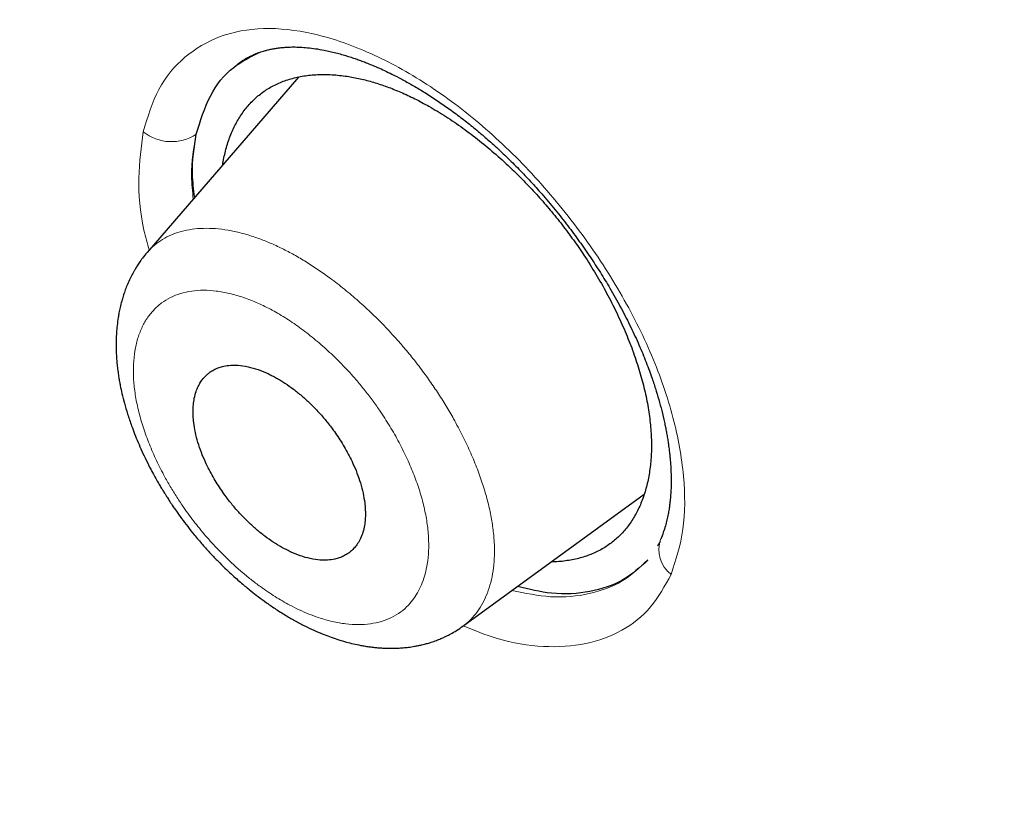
# Model space of a CAD drawing. Header units: millimetres. Extents: x 8 to 473, y 11 to 654.
# Tile 63 of 656: x 416 to 424, y 192 to 198. Entities that reach past the tile are written whole.
import ezdxf

# ---------------------------------------------------------------- set-up
doc = ezdxf.new("R2010")
doc.units = ezdxf.units.MM

msp = doc.modelspace()

# ---------------------------------------------------------------- linework, layer by layer
at = {"color": 7, "linetype": 'Continuous', "lineweight": 30}
for p, q in [((418.2004, 197.5737), (417, 196.1852)), ((419.5001, 193.2286), (420.935, 194.2742))]:
    msp.add_line(p, q, dxfattribs=at)
at = {"color": 8, "linetype": 'Continuous', "lineweight": 0}
msp.add_line((421.0395, 193.8637), (421.0633, 193.9009), dxfattribs=at)
for centre, radius, start, end in [((417.1933, 197.4189), 0.3563, 231.25054, 303.54898), ((421.3, 193.8355), 0.2484, 160.54612, 232.32569)]:
    msp.add_arc(centre, radius, start, end, dxfattribs=at)
at = {"color": 7, "linetype": 'Continuous', "lineweight": 30}
for points, knots in [([(461.4343, 127.8744), (461.5028, 128.5627), (461.6393, 129.9326), (461.5397, 132.2118), (461.2898, 134.581), (460.9014, 137.0323), (460.3617, 139.7996), (459.6453, 142.8964), (458.7444, 146.3221), (457.6424, 150.206), (456.3447, 154.5431), (454.9302, 159.3122), (453.4496, 164.132), (451.8166, 169.0606), (450.26, 173.2838), (448.8522, 176.7547), (447.6792, 179.4251), (446.3576, 182.1693), (444.8471, 184.9928), (443.2049, 187.7272), (441.4397, 190.3395), (439.5907, 192.787), (437.5671, 195.1633), (435.4395, 197.4214), (433.265, 199.5544), (430.7073, 201.9013), (427.7673, 204.412), (424.4579, 207.0336), (421.1659, 209.4809), (417.8983, 211.771), (414.664, 213.894), (411.4751, 215.8488), (408.338, 217.6554), (405.2417, 219.3719), (402.1573, 221.0766), (399.0852, 222.7098), (396.0436, 224.2145), (393.0598, 225.5415), (390.1579, 226.6715), (387.3493, 227.6059), (384.6502, 228.3104), (382.3814, 228.6889), (380.5285, 228.788), (379.054, 228.6783), (377.7344, 228.3298), (376.6343, 227.685), (375.8051, 226.7211), (375.2059, 225.4174), (374.8688, 224.0286), (374.8192, 222.9724), (374.8004, 222.5711)], [0, 0, 0, 0, 0.0200047, 0.0398126, 0.0594823, 0.0790442, 0.098539, 0.1240032, 0.1493793, 0.1746635, 0.2089867, 0.2432628, 0.2776948, 0.3122934, 0.3470638, 0.3645565, 0.3821766, 0.3999474, 0.417905, 0.4360854, 0.4514078, 0.4669063, 0.4824142, 0.4977299, 0.5128612, 0.5278497, 0.5501285, 0.5722459, 0.5942634, 0.6162413, 0.6382062, 0.660093, 0.6818368, 0.7033851, 0.7249325, 0.7466767, 0.7685648, 0.7905255, 0.8125089, 0.8345238, 0.8566401, 0.8789195, 0.893908, 0.9090407, 0.9243532, 0.9398664, 0.9553564, 0.9706894, 0.9888644, 1, 1, 1, 1]), ([(459.2222, 127.7834), (459.279, 128.3336), (459.3924, 129.4332), (459.3537, 131.2404), (459.2029, 133.1259), (458.9459, 135.0845), (458.6061, 137.0963), (458.1198, 139.5444), (457.444, 142.4532), (456.5504, 145.8362), (455.5256, 149.4267), (454.3873, 153.2102), (453.1931, 157.1632), (451.9702, 161.1366), (450.6689, 165.1609), (449.2429, 169.2583), (447.9127, 172.7478), (446.7404, 175.5931), (445.7907, 177.7591), (444.7549, 179.9606), (443.6155, 182.1989), (442.3526, 184.4722), (441.0655, 186.5811), (439.779, 188.5047), (438.5312, 190.231), (437.1895, 191.9343), (435.6066, 193.7805), (433.7754, 195.7367), (431.7133, 197.7753), (429.4721, 199.8488), (427.0635, 201.9417), (424.497, 204.0378), (421.9262, 206.0238), (419.3606, 207.9095), (416.5941, 209.8481), (413.6375, 211.7986), (410.5048, 213.7281), (407.4068, 215.5186), (404.335, 217.224), (401.2742, 218.913), (398.2378, 220.5209), (395.2467, 221.9921), (392.5157, 223.1967), (390.0459, 224.1619), (387.8266, 224.9278), (385.6774, 225.5555), (383.6119, 226.0252), (381.7621, 226.2952), (380.1355, 226.3661), (378.7339, 226.2476), (377.5948, 225.9367), (376.7116, 225.4582), (376.0551, 224.8609), (375.5363, 224.1143), (375.1031, 223.1429), (374.7939, 221.9195), (374.6336, 220.4353), (374.6208, 218.8354), (374.7274, 217.1489), (374.9311, 215.3964), (375.3048, 212.9936), (375.9234, 209.8987), (376.8482, 206.079), (377.9052, 202.1902), (379.0464, 198.262), (380.2194, 194.3206), (381.3492, 190.5854), (382.4801, 187.0244), (383.6278, 183.6312), (384.8807, 180.1829), (386.1041, 177.1008), (386.9838, 174.9915), (387.4082, 174.0516), (387.4899, 173.8705)], [0, 0, 0, 0, 0.012215, 0.024412, 0.036596, 0.048766, 0.060927, 0.073082, 0.092172, 0.111249, 0.13031, 0.151946, 0.173571, 0.195212, 0.216878, 0.238563, 0.260269, 0.271132, 0.282006, 0.292893, 0.303792, 0.314705, 0.32563, 0.333834, 0.342045, 0.350258, 0.35847, 0.369407, 0.38033, 0.391239, 0.404312, 0.417369, 0.430424, 0.443476, 0.456526, 0.472832, 0.489119, 0.505383, 0.521624, 0.537868, 0.55414, 0.570431, 0.586733, 0.59978, 0.61283, 0.625882, 0.638943, 0.652018, 0.662926, 0.673848, 0.684783, 0.692993, 0.701206, 0.709417, 0.717621, 0.728547, 0.739459, 0.750357, 0.761244, 0.772118, 0.782981, 0.804686, 0.826372, 0.848038, 0.869678, 0.891304, 0.912939, 0.931134, 0.949343, 0.967563, 0.985796, 0.997263, 1, 1, 1, 1]), ([(404.4234, 216.6686), (404.5035, 216.6242), (404.6608, 216.5372), (404.8922, 216.4089), (405.1146, 216.2855), (405.3281, 216.1669), (405.5326, 216.0532), (405.7246, 215.9463), (405.9044, 215.846), (406.0725, 215.7522), (406.2325, 215.6627), (406.3845, 215.5776), (406.5336, 215.4941), (406.679, 215.4124), (406.8203, 215.333), (406.9515, 215.2592), (407.0729, 215.1908), (407.1872, 215.1262), (407.298, 215.0636), (407.4085, 215.0011), (407.6161, 214.8835), (407.9228, 214.7092), (408.3311, 214.476), (408.7447, 214.2382), (409.271, 213.9338), (409.9082, 213.5616), (410.6566, 213.1187), (411.4066, 212.6673), (412.1636, 212.204), (412.9276, 211.7285), (413.6986, 211.2405), (414.4714, 210.7429), (415.2461, 210.2357), (416.0226, 209.7188), (416.8008, 209.1922), (417.5627, 208.6683), (418.3081, 208.1481), (419.0367, 207.6322), (419.6377, 207.2005), (420.1106, 206.8571), (420.455, 206.6054), (420.7996, 206.3519), (421.1464, 206.0949), (421.464, 205.8581), (421.7536, 205.6407), (422.015, 205.4437), (422.281, 205.242), (422.5518, 205.0357), (422.8247, 204.8267), (423.0961, 204.6177), (423.3293, 204.4372), (423.5246, 204.2854), (423.6832, 204.1616), (423.8395, 204.0393), (423.993, 203.9188), (424.1285, 203.8121), (424.2442, 203.7207), (424.3387, 203.6459), (424.4117, 203.588), (424.4653, 203.5454), (424.5016, 203.5166), (424.5351, 203.49), (424.5632, 203.4676), (424.5842, 203.4509), (424.6001, 203.4382), (424.616, 203.4256), (424.6362, 203.4094), (424.6624, 203.3886), (424.6987, 203.3596), (424.7467, 203.3213), (424.8076, 203.2726), (424.8756, 203.2181), (424.9499, 203.1585), (425.0285, 203.0954), (425.1109, 203.0291), (425.1942, 202.9619), (425.277, 202.895), (425.4291, 202.7719), (425.6488, 202.5934), (425.9342, 202.3599), (426.2205, 202.1242), (426.508, 201.8858), (426.7995, 201.6425), (427.0916, 201.397), (427.3867, 201.1472), (427.6407, 200.9306), (427.8528, 200.7486), (428.0223, 200.6026), (428.1927, 200.4551), (428.3627, 200.3074), (428.5279, 200.1631), (428.6851, 200.0253), (428.8325, 199.8956), (428.971, 199.7732), (429.0928, 199.6651), (429.1991, 199.5706), (429.2909, 199.4887), (429.3771, 199.4116), (429.4598, 199.3375), (429.5521, 199.2546), (429.6588, 199.1585), (429.783, 199.0463), (429.9168, 198.9251), (430.0602, 198.7946), (430.2132, 198.6548), (430.3755, 198.5059), (430.5448, 198.3498), (430.7171, 198.1901), (430.8886, 198.0304), (431.1035, 197.8292), (431.3599, 197.5874), (431.6558, 197.3057), (431.9503, 197.0227), (432.2447, 196.7369), (432.5414, 196.446), (432.836, 196.154), (433.1294, 195.8602), (433.4483, 195.5372), (433.7921, 195.1845), (434.1603, 194.8011), (434.526, 194.4145), (434.8892, 194.0245), (435.2496, 193.631), (435.6071, 193.2343), (435.9605, 192.8349), (436.309, 192.4334), (436.6524, 192.0301), (436.9911, 191.6248), (437.3249, 191.2175), (437.652, 190.8108), (437.9731, 190.4041), (438.2897, 189.9952), (438.6053, 189.5799), (438.8615, 189.2361), (439.0597, 188.9664), (439.2006, 188.7728), (439.34, 188.5798), (439.4753, 188.3905), (439.6039, 188.2092), (439.7249, 188.0371), (439.8387, 187.8741), (439.946, 187.7193), (440.0367, 187.5876), (440.112, 187.4776), (440.1732, 187.3878), (440.2329, 187.3001), (440.2942, 187.2096), (440.3603, 187.1115), (440.4317, 187.0048), (440.5084, 186.8897), (440.5898, 186.7666), (440.6772, 186.6336), (440.7705, 186.4906), (440.8596, 186.3532), (440.9436, 186.2229), (441.0215, 186.1014), (441.0995, 185.979), (441.1746, 185.8607), (441.2433, 185.752), (441.3049, 185.654), (441.3597, 185.5667), (441.408, 185.4892), (441.4464, 185.4276), (441.4758, 185.3802), (441.4971, 185.346), (441.5143, 185.3182), (441.527, 185.2977), (441.5372, 185.2812), (441.5504, 185.2597), (441.5705, 185.2271), (441.5994, 185.1803), (441.635, 185.1223), (441.6772, 185.0535), (441.724, 184.9768), (441.7736, 184.8954), (441.8239, 184.8124), (441.8746, 184.7287), (441.9255, 184.6442), (442.0071, 184.5081), (442.1199, 184.3188), (442.2718, 184.0613), (442.4331, 183.7846), (442.6015, 183.492), (442.767, 183.2011), (442.9273, 182.9158), (443.0824, 182.6366), (443.2323, 182.3634), (443.4142, 182.0284), (443.6267, 181.6311), (443.8687, 181.1703), (444.1053, 180.7116), (444.3372, 180.2542), (444.5646, 179.7981), (444.7876, 179.3432), (445.0285, 178.8434), (445.2859, 178.2993), (445.5581, 177.7115), (445.7768, 177.2292), (445.9463, 176.8499), (446.0699, 176.5706), (446.1946, 176.2862), (446.3207, 175.9958), (446.4249, 175.7535), (446.5071, 175.5608), (446.5673, 175.4192), (446.6278, 175.2763), (446.6879, 175.1335), (446.7467, 174.9932), (446.8062, 174.8507), (446.8654, 174.7081), (446.9242, 174.5661), (446.979, 174.4329), (447.0299, 174.3087), (447.0771, 174.1933), (447.121, 174.0855), (447.1638, 173.9801), (447.2087, 173.8691), (447.2577, 173.7476), (447.311, 173.615), (447.3677, 173.4735), (447.4276, 173.3233), (447.4906, 173.1645), (447.5565, 172.9978), (447.6238, 172.8269), (447.7119, 172.602), (447.8188, 172.3277), (447.9505, 171.9869), (448.0849, 171.6364), (448.2221, 171.2753), (448.4302, 170.723), (448.7067, 169.9775), (449.0348, 169.0734), (449.3431, 168.2067), (449.6328, 167.3767), (449.9164, 166.5501), (450.2337, 165.609), (450.5823, 164.5548), (450.9597, 163.389), (451.3284, 162.2281), (451.6897, 161.0716), (452.0772, 159.8128), (452.4904, 158.4522), (452.93, 156.9897), (453.3664, 155.5298), (453.8029, 154.071), (454.239, 152.6141), (454.6713, 151.1606), (455.0731, 149.7929), (455.4434, 148.5112), (455.782, 147.3158), (456.0737, 146.2613), (456.3209, 145.3461), (456.4796, 144.7459), (456.5898, 144.3227), (456.6544, 144.0727), (456.7201, 143.8162), (456.787, 143.5527), (456.8483, 143.3091), (456.9038, 143.0866), (456.953, 142.8879), (457.0011, 142.6919), (457.047, 142.5033), (457.0866, 142.3397), (457.1203, 142.1995), (457.1486, 142.0811), (457.172, 141.9827), (457.1908, 141.9033), (457.2049, 141.8438), (457.2174, 141.7908), (457.2274, 141.7482), (457.2351, 141.7154), (457.2409, 141.6908), (457.2463, 141.6677), (457.2523, 141.642), (457.2597, 141.6101), (457.2693, 141.5689), (457.2813, 141.5175), (457.2958, 141.4553), (457.3117, 141.3863), (457.3434, 141.2487), (457.3906, 141.0424), (457.4476, 140.7893), (457.5004, 140.5523), (457.5484, 140.3335), (457.5961, 140.1137), (457.6428, 139.896), (457.6879, 139.6825), (457.7396, 139.4345), (457.797, 139.1542), (457.8595, 138.8424), (457.9179, 138.5443), (457.973, 138.257), (458.0251, 137.9786), (458.0758, 137.7011), (458.1256, 137.4224), (458.1748, 137.14), (458.2216, 136.8633), (458.2662, 136.5921), (458.3086, 136.327), (458.3441, 136.0972), (458.3726, 135.9074), (458.394, 135.7627), (458.4134, 135.6279), (458.4304, 135.5086), (458.445, 135.4037), (458.4575, 135.3123), (458.4691, 135.2269), (458.4803, 135.1429), (458.4918, 135.0554), (458.5038, 134.9625), (458.5163, 134.8644), (458.5292, 134.7613), (458.5426, 134.6516), (458.5565, 134.5352), (458.5734, 134.3908), (458.5926, 134.2201), (458.6134, 134.0259), (458.6333, 133.8321), (458.6519, 133.6395), (458.6695, 133.4482), (458.6828, 133.2926), (458.6927, 133.1723), (458.6994, 133.0867), (458.7059, 133.0017), (458.712, 132.9193), (458.7175, 132.8421), (458.7223, 132.7732), (458.7263, 132.7129), (458.7297, 132.6607), (458.7326, 132.6153), (458.735, 132.5766), (458.7369, 132.5445), (458.7386, 132.516), (458.7403, 132.4872), (458.7423, 132.4541), (458.7445, 132.4155), (458.7469, 132.3717), (458.7495, 132.3227), (458.7524, 132.2684), (458.7553, 132.2087), (458.7585, 132.1433), (458.7617, 132.0719), (458.765, 131.9946), (458.7683, 131.9119), (458.7714, 131.8242), (458.7747, 131.7255), (458.7777, 131.6197), (458.7803, 131.5103), (458.7823, 131.4051), (458.7838, 131.3044), (458.7848, 131.2084), (458.7853, 131.1197), (458.7855, 131.0381), (458.7853, 130.9677), (458.785, 130.9056), (458.7846, 130.8478), (458.7839, 130.7866), (458.783, 130.7209), (458.7817, 130.6426), (458.7797, 130.5507), (458.7768, 130.4443), (458.7735, 130.347), (458.7701, 130.2604), (458.7669, 130.1859), (458.7633, 130.1101), (458.7595, 130.0357), (458.7555, 129.9659), (458.7516, 129.9022), (458.7479, 129.8444), (458.7443, 129.7921), (458.7409, 129.7448), (458.7378, 129.7025), (458.7349, 129.6655), (458.7324, 129.6341), (458.7302, 129.6071), (458.7284, 129.585), (458.7268, 129.5659), (458.7254, 129.5492), (458.7238, 129.5308), (458.7218, 129.5088), (458.7193, 129.4808), (458.7162, 129.4467), (458.7123, 129.4062), (458.7077, 129.3595), (458.7024, 129.3066), (458.6961, 129.2476), (458.6889, 129.1826), (458.6807, 129.1115), (458.6713, 129.0344), (458.6607, 128.9515), (458.6487, 128.8628), (458.6352, 128.7684), (458.6201, 128.6684), (458.6032, 128.5629), (458.5842, 128.452), (458.5633, 128.3358), (458.5479, 128.2571), (458.54, 128.2167)], [0, 0, 0, 0, 0.00246, 0.004828, 0.007103, 0.009285, 0.011374, 0.013371, 0.015169, 0.016884, 0.018517, 0.020068, 0.021536, 0.023078, 0.024518, 0.025855, 0.027089, 0.028228, 0.029348, 0.030473, 0.031603, 0.035684, 0.039833, 0.044047, 0.048279, 0.055837, 0.063394, 0.07095, 0.078506, 0.086216, 0.093926, 0.101636, 0.109346, 0.117055, 0.124765, 0.132474, 0.139655, 0.146834, 0.154015, 0.1574, 0.160784, 0.164169, 0.167556, 0.171003, 0.17352, 0.176084, 0.178695, 0.181351, 0.184052, 0.186724, 0.189334, 0.190913, 0.192469, 0.194001, 0.195511, 0.196986, 0.19799, 0.198916, 0.199765, 0.200139, 0.200495, 0.200834, 0.201123, 0.201323, 0.20145, 0.201592, 0.201791, 0.202047, 0.202362, 0.202861, 0.203459, 0.204156, 0.204862, 0.205648, 0.20647, 0.207288, 0.208101, 0.208911, 0.211769, 0.214574, 0.217326, 0.220214, 0.22306, 0.225936, 0.228847, 0.231792, 0.233456, 0.235132, 0.236818, 0.238514, 0.240179, 0.241728, 0.243189, 0.244564, 0.245853, 0.246822, 0.247736, 0.248594, 0.249397, 0.250207, 0.251351, 0.25259, 0.253923, 0.255357, 0.256887, 0.258512, 0.260231, 0.261975, 0.263697, 0.265398, 0.26846, 0.27145, 0.274368, 0.277415, 0.280434, 0.283452, 0.286469, 0.289487, 0.293335, 0.297186, 0.301038, 0.304893, 0.308752, 0.312618, 0.316483, 0.320333, 0.324177, 0.328016, 0.331853, 0.335689, 0.339456, 0.343247, 0.347096, 0.351007, 0.352779, 0.354564, 0.356361, 0.358114, 0.35979, 0.361359, 0.362853, 0.364272, 0.365615, 0.366468, 0.367288, 0.368074, 0.36887, 0.369766, 0.370766, 0.371804, 0.372934, 0.374158, 0.375474, 0.376881, 0.377957, 0.37908, 0.380245, 0.381351, 0.382361, 0.38326, 0.384067, 0.384782, 0.385405, 0.38577, 0.386093, 0.386351, 0.386536, 0.386659, 0.386807, 0.387128, 0.387559, 0.388099, 0.38873, 0.389459, 0.390216, 0.390981, 0.391753, 0.392531, 0.393318, 0.395517, 0.397771, 0.400454, 0.403196, 0.405899, 0.40855, 0.411148, 0.413694, 0.416188, 0.420529, 0.424846, 0.429163, 0.433481, 0.437802, 0.442123, 0.446445, 0.45209, 0.457737, 0.463383, 0.466045, 0.468743, 0.471505, 0.474331, 0.47722, 0.47859, 0.479974, 0.481372, 0.482784, 0.484171, 0.485496, 0.486978, 0.488373, 0.489682, 0.490906, 0.492043, 0.493094, 0.494092, 0.495164, 0.49638, 0.497691, 0.499097, 0.500578, 0.502152, 0.503818, 0.50554, 0.507242, 0.510525, 0.513727, 0.517435, 0.521029, 0.524569, 0.534051, 0.543533, 0.552, 0.560466, 0.568933, 0.5774, 0.589495, 0.60159, 0.613685, 0.62578, 0.637875, 0.653302, 0.668729, 0.684157, 0.699585, 0.715012, 0.730438, 0.745865, 0.758697, 0.771529, 0.78436, 0.792828, 0.801296, 0.803961, 0.806689, 0.809498, 0.812389, 0.815361, 0.817528, 0.819737, 0.821932, 0.824017, 0.825989, 0.827363, 0.828677, 0.82993, 0.83064, 0.831321, 0.831914, 0.832405, 0.832743, 0.833008, 0.833229, 0.833512, 0.833867, 0.834294, 0.834889, 0.835584, 0.836375, 0.837196, 0.840193, 0.84329, 0.845703, 0.848174, 0.850673, 0.853132, 0.855549, 0.857923, 0.861569, 0.86511, 0.868594, 0.8718, 0.875007, 0.878213, 0.881422, 0.884697, 0.888066, 0.89111, 0.894227, 0.897417, 0.899248, 0.900966, 0.902569, 0.904058, 0.905232, 0.906325, 0.907335, 0.9083, 0.909348, 0.910489, 0.91165, 0.912895, 0.914222, 0.915633, 0.917127, 0.919487, 0.921872, 0.924252, 0.926627, 0.928996, 0.93136, 0.93243, 0.933499, 0.934567, 0.935624, 0.9366, 0.937481, 0.938224, 0.938883, 0.939458, 0.939948, 0.940353, 0.940679, 0.941031, 0.941451, 0.941941, 0.942502, 0.943125, 0.943817, 0.944581, 0.945414, 0.946335, 0.947329, 0.948396, 0.949536, 0.950729, 0.952236, 0.953663, 0.955011, 0.956368, 0.957633, 0.958807, 0.959889, 0.960881, 0.961618, 0.962376, 0.963196, 0.96408, 0.965027, 0.966363, 0.967808, 0.969362, 0.970346, 0.97137, 0.972433, 0.973483, 0.974457, 0.975339, 0.976146, 0.976878, 0.977537, 0.978138, 0.978661, 0.979103, 0.979468, 0.979806, 0.980045, 0.980281, 0.980519, 0.980827, 0.981225, 0.981714, 0.982294, 0.982964, 0.983726, 0.984578, 0.985522, 0.986557, 0.987683, 0.9889, 0.990209, 0.99161, 0.993103, 0.994688, 0.996366, 0.998136, 1, 1, 1, 1]), ([(417.717, 197.6758), (417.7242, 197.6813), (417.7374, 197.6914), (417.7597, 197.7067), (417.7861, 197.7225), (417.812, 197.7363), (417.8383, 197.7489), (417.8643, 197.7599), (417.8891, 197.7691), (417.9109, 197.7764), (417.9324, 197.7827), (417.9565, 197.7891), (417.9856, 197.7956), (418.0166, 197.8012), (418.0473, 197.8055), (418.0778, 197.8087), (418.1141, 197.8112), (418.1587, 197.8124), (418.2134, 197.8111), (418.2712, 197.8068), (418.3342, 197.7991), (418.3938, 197.7889), (418.4479, 197.7775), (418.4944, 197.7662), (418.5399, 197.7539), (418.5837, 197.7409), (418.6245, 197.7278), (418.6629, 197.7146), (418.6994, 197.7013), (418.7378, 197.6866), (418.7797, 197.6697), (418.8275, 197.6492), (418.8813, 197.6248), (418.9444, 197.5944), (419.0175, 197.5567), (419.1006, 197.5107), (419.1899, 197.4575), (419.2823, 197.3983), (419.3767, 197.3336), (419.4705, 197.2649), (419.5638, 197.1921), (419.6543, 197.117), (419.7483, 197.0344), (419.845, 196.9442), (419.9433, 196.8465), (420.036, 196.7488), (420.1324, 196.6415), (420.2307, 196.525), (420.33, 196.3993), (420.422, 196.275), (420.5081, 196.1512), (420.5888, 196.0275), (420.6687, 195.8963), (420.7467, 195.7582), (420.8211, 195.6139), (420.8873, 195.4727), (420.9451, 195.335), (420.9901, 195.2143), (421.0248, 195.1101), (421.0515, 195.0213), (421.0755, 194.9319), (421.0923, 194.8599), (421.104, 194.804), (421.1115, 194.7653), (421.1184, 194.7262), (421.1242, 194.6896), (421.1288, 194.6581), (421.132, 194.6339), (421.1342, 194.6159), (421.1364, 194.597), (421.1391, 194.5721), (421.1423, 194.5375), (421.1454, 194.4954), (421.1478, 194.4474), (421.149, 194.3964), (421.1487, 194.3537), (421.1477, 194.3196), (421.1466, 194.2941), (421.145, 194.2687), (421.143, 194.2434), (421.1403, 194.2166), (421.1368, 194.1868), (421.1318, 194.1521), (421.1249, 194.1125), (421.1155, 194.0684), (421.1029, 194.0206), (421.0868, 193.9695), (421.0732, 193.9362), (421.0661, 193.9187)], [0, 0, 0, 0, 0.01175, 0.021665, 0.029881, 0.038088, 0.04688, 0.055976, 0.064183, 0.071103, 0.076862, 0.084337, 0.093116, 0.102484, 0.110787, 0.118484, 0.126925, 0.139667, 0.152026, 0.165247, 0.179218, 0.193612, 0.203265, 0.212839, 0.221964, 0.230632, 0.238773, 0.245769, 0.252816, 0.259603, 0.267416, 0.276257, 0.286131, 0.296993, 0.310763, 0.32554, 0.341325, 0.358121, 0.374267, 0.391121, 0.407767, 0.424038, 0.439896, 0.459121, 0.477699, 0.495638, 0.512947, 0.53505, 0.556047, 0.576307, 0.596283, 0.615971, 0.635368, 0.658256, 0.680721, 0.702767, 0.724401, 0.745638, 0.760273, 0.774719, 0.78913, 0.80467, 0.81115, 0.81784, 0.82474, 0.831574, 0.837219, 0.841555, 0.844585, 0.847002, 0.851908, 0.858358, 0.866348, 0.875858, 0.886052, 0.896456, 0.901737, 0.907069, 0.912454, 0.917891, 0.923419, 0.929999, 0.938041, 0.947539, 0.958488, 0.970882, 0.98472, 1, 1, 1, 1]), ([(417.3902, 197.122), (417.4223, 197.227), (417.4864, 197.4365), (417.6599, 197.6541), (417.8173, 197.7331), (417.8873, 197.7683)], [0, 0, 0, 0, 0.357581, 0.7139, 1, 1, 1, 1]), ([(417.599, 196.878), (417.6057, 196.9155), (417.6193, 196.9912), (417.6523, 197.0955), (417.6944, 197.1925), (417.7462, 197.2802), (417.8071, 197.3583), (417.8771, 197.4261), (417.9558, 197.483), (418.043, 197.5285), (418.1381, 197.5623), (418.2404, 197.5846), (418.3491, 197.5952), (418.4636, 197.5943), (418.5765, 197.5825), (418.6863, 197.5619), (418.7918, 197.5345), (418.8995, 197.499), (419.009, 197.4553), (419.1198, 197.404), (419.1942, 197.3632), (419.2315, 197.3428)], [0, 0, 0, 0, 0.054398, 0.110073, 0.165702, 0.221285, 0.276826, 0.332341, 0.38786, 0.443422, 0.499043, 0.554722, 0.610441, 0.666173, 0.721892, 0.768301, 0.814677, 0.861024, 0.907353, 0.953684, 1, 1, 1, 1]), ([(419.2315, 197.3428), (419.2762, 197.3165), (419.3657, 197.2638), (419.4997, 197.1718), (419.6324, 197.0714), (419.7632, 196.9621), (419.884, 196.8514), (419.9948, 196.7413), (420.0956, 196.6334), (420.1931, 196.5212), (420.2866, 196.4051), (420.3756, 196.2858), (420.4652, 196.1558), (420.5538, 196.0152), (420.6395, 195.8647), (420.7168, 195.7133), (420.7853, 195.5619), (420.8448, 195.4115), (420.8948, 195.2628), (420.9351, 195.1168), (420.9653, 194.9744), (420.985, 194.8364), (420.9939, 194.7038), (420.9923, 194.577), (420.9803, 194.4568), (420.9582, 194.3437), (420.9262, 194.2384), (420.8845, 194.1415), (420.8332, 194.0537), (420.7727, 193.9754), (420.703, 193.9075), (420.6244, 193.8505), (420.5372, 193.805), (420.4424, 193.7705), (420.3399, 193.7484), (420.2588, 193.7379), (420.2102, 193.7384), (420.1999, 193.7386)], [0, 0, 0, 0, 0.030016, 0.060047, 0.090101, 0.120175, 0.150268, 0.175362, 0.20047, 0.225598, 0.250757, 0.27595, 0.301103, 0.331234, 0.361333, 0.391411, 0.421474, 0.451518, 0.48154, 0.511538, 0.541514, 0.571476, 0.601455, 0.631471, 0.661525, 0.69161, 0.72171, 0.751809, 0.781892, 0.811946, 0.841966, 0.871961, 0.901944, 0.931931, 0.961932, 0.991952, 1, 1, 1, 1]), ([(417.3773, 196.6216), (417.3697, 196.6834), (417.3472, 196.8657), (417.3731, 197.02), (417.3902, 197.122)], [0, 0, 0, 0, 0.338822, 1, 1, 1, 1]), ([(417.0005, 196.1857), (416.9883, 196.1711), (416.9662, 196.1445), (416.9387, 196.1059), (416.9184, 196.0747), (416.9036, 196.0502), (416.8922, 196.0301), (416.8779, 196.0036), (416.8601, 195.9675), (416.8409, 195.9234), (416.8246, 195.8804), (416.8111, 195.8401), (416.7986, 195.7976), (416.7875, 195.7533), (416.7785, 195.7101), (416.7702, 195.6624), (416.7632, 195.6099), (416.7582, 195.5512), (416.7555, 195.4929), (416.7552, 195.4337), (416.7572, 195.3784), (416.7605, 195.3301), (416.7646, 195.2858), (416.7701, 195.2411), (416.7762, 195.2), (416.7821, 195.1651), (416.7902, 195.1225), (416.8024, 195.066), (416.8214, 194.9907), (416.8465, 194.9054), (416.8741, 194.8239), (416.9023, 194.7491), (416.9294, 194.6827), (416.9599, 194.6133), (416.9935, 194.5422), (417.0263, 194.4776), (417.0557, 194.4227), (417.0799, 194.3797), (417.1007, 194.3437), (417.118, 194.3148), (417.1315, 194.2926), (417.1432, 194.2739), (417.1567, 194.2523), (417.1757, 194.2228), (417.2018, 194.1834), (417.2349, 194.1352), (417.2755, 194.0785), (417.3223, 194.0165), (417.3776, 193.9471), (417.4379, 193.876), (417.5011, 193.8061), (417.5603, 193.7444), (417.6148, 193.6904), (417.6642, 193.6438), (417.7083, 193.604), (417.7474, 193.5699), (417.7848, 193.5384), (417.8282, 193.5031), (417.8822, 193.4611), (417.949, 193.412), (418.0261, 193.3594), (418.1067, 193.3089), (418.1876, 193.2627), (418.2631, 193.2237), (418.3348, 193.1903), (418.3994, 193.1632), (418.4596, 193.1406), (418.5186, 193.1208), (418.5767, 193.1038), (418.6349, 193.0891), (418.685, 193.0785), (418.7288, 193.0708), (418.7648, 193.0654), (418.7999, 193.0611), (418.8327, 193.058), (418.8638, 193.0559), (418.8961, 193.0544), (418.937, 193.0538), (418.9816, 193.0548), (419.0282, 193.0579), (419.064, 193.0617), (419.094, 193.0658), (419.119, 193.0698), (419.146, 193.0749), (419.1722, 193.0806), (419.1992, 193.0873), (419.2315, 193.0962), (419.2697, 193.1085), (419.3078, 193.1228), (419.3404, 193.1366), (419.3719, 193.1512), (419.408, 193.1698), (419.4527, 193.1957), (419.4836, 193.2173), (419.5006, 193.2291)], [0, 0, 0, 0, 0.013356, 0.024304, 0.03284, 0.038976, 0.044039, 0.048896, 0.059797, 0.071955, 0.082284, 0.091583, 0.101182, 0.11287, 0.12292, 0.131066, 0.145741, 0.158617, 0.170198, 0.184406, 0.197267, 0.205935, 0.215461, 0.225515, 0.234197, 0.241213, 0.24736, 0.26088, 0.276825, 0.294771, 0.314244, 0.327263, 0.340879, 0.355089, 0.369888, 0.384576, 0.394975, 0.403928, 0.411439, 0.417513, 0.422152, 0.425462, 0.429453, 0.435953, 0.444442, 0.454922, 0.4674, 0.481843, 0.49645, 0.514808, 0.531648, 0.546975, 0.560799, 0.573131, 0.583875, 0.593292, 0.601618, 0.610769, 0.624224, 0.639718, 0.657388, 0.67737, 0.694716, 0.712276, 0.728333, 0.742629, 0.755343, 0.768444, 0.7819, 0.79406, 0.807292, 0.815273, 0.823324, 0.831414, 0.838876, 0.845435, 0.852357, 0.86068, 0.873111, 0.882792, 0.892666, 0.897793, 0.903586, 0.910054, 0.916734, 0.922128, 0.929393, 0.939793, 0.949732, 0.957621, 0.964332, 0.973634, 0.985526, 1, 1, 1, 1]), ([(418.1344, 193.8183), (418.1606, 193.807), (418.2143, 193.7839), (418.2941, 193.7619), (418.3667, 193.7512), (418.4312, 193.7509), (418.4745, 193.7569), (418.5042, 193.7643), (418.5219, 193.7697), (418.5392, 193.7762), (418.5559, 193.7838), (418.5722, 193.7924), (418.5909, 193.8039), (418.6126, 193.8201), (418.6374, 193.8433), (418.6625, 193.8737), (418.6862, 193.9128), (418.7057, 193.9593), (418.7192, 194.01), (418.7266, 194.0602), (418.7287, 194.0994), (418.7287, 194.127), (418.7282, 194.1439), (418.7274, 194.16), (418.7263, 194.1754), (418.725, 194.1899), (418.721, 194.2249), (418.7113, 194.2815), (418.6906, 194.3608), (418.6635, 194.4394), (418.6332, 194.5114), (418.6015, 194.5764), (418.5701, 194.6342), (418.5367, 194.6898), (418.5018, 194.7429), (418.4601, 194.8013), (418.4102, 194.8644), (418.3511, 194.9314), (418.2891, 194.9942), (418.2249, 195.0524), (418.159, 195.1054), (418.1032, 195.1448), (418.0585, 195.1732), (418.0249, 195.1929), (417.9914, 195.211), (417.9426, 195.235), (417.8779, 195.2613), (417.798, 195.284), (417.7256, 195.2945), (417.6615, 195.2947), (417.6185, 195.2888), (417.589, 195.2814), (417.5714, 195.2759), (417.5543, 195.2695), (417.5377, 195.262), (417.5216, 195.2534), (417.5043, 195.2428), (417.4853, 195.2289), (417.4645, 195.2106), (417.4436, 195.1877), (417.4231, 195.1595), (417.4041, 195.1253), (417.3869, 195.0831), (417.374, 195.0348), (417.3666, 194.9837), (417.3645, 194.9441), (417.3645, 194.9164), (417.365, 194.8997), (417.3658, 194.8839), (417.3668, 194.869), (417.3681, 194.8551), (417.3719, 194.8204), (417.3814, 194.764), (417.4021, 194.6844), (417.429, 194.6056), (417.4593, 194.5334), (417.4908, 194.4684), (417.5222, 194.4105), (417.5555, 194.355), (417.5903, 194.3019), (417.6319, 194.2437), (417.6815, 194.1808), (417.7404, 194.1141), (417.8023, 194.0513), (417.8665, 193.9932), (417.9325, 193.9402), (417.9996, 193.893), (418.0672, 193.8514), (418.112, 193.8293), (418.1344, 193.8183)], [0, 0, 0, 0, 0.018426, 0.037815, 0.058173, 0.074086, 0.09055, 0.096163, 0.101837, 0.107573, 0.113371, 0.11923, 0.125151, 0.134433, 0.145322, 0.157819, 0.171925, 0.187637, 0.202544, 0.215963, 0.227892, 0.232171, 0.236221, 0.24004, 0.24363, 0.24699, 0.250119, 0.267684, 0.28469, 0.301138, 0.317031, 0.329348, 0.341311, 0.352922, 0.364182, 0.375093, 0.390803, 0.40648, 0.422129, 0.437754, 0.45336, 0.468952, 0.476746, 0.484539, 0.49233, 0.500121, 0.518674, 0.538124, 0.558476, 0.57434, 0.590718, 0.596295, 0.601928, 0.607619, 0.613367, 0.619173, 0.625037, 0.632911, 0.641799, 0.651701, 0.662618, 0.674549, 0.687494, 0.70279, 0.716419, 0.728382, 0.732626, 0.736613, 0.740342, 0.743814, 0.747029, 0.749986, 0.767598, 0.78464, 0.801113, 0.817019, 0.829339, 0.841298, 0.852898, 0.86414, 0.875025, 0.890661, 0.906283, 0.921897, 0.937506, 0.953117, 0.968733, 0.984359, 1, 1, 1, 1]), ([(420.9654, 193.7533), (420.9023, 193.6958), (420.7738, 193.5785), (420.5117, 193.4937), (420.2298, 193.4721), (420.0233, 193.5214), (419.9318, 193.5432)], [0, 0, 0, 0, 0.256368, 0.523006, 0.78875, 1, 1, 1, 1])]:
    msp.add_open_spline(points, degree=3, knots=knots, dxfattribs=at)
at = {"color": 8, "linetype": 'Continuous', "lineweight": 0}
for points, knots in [([(404.3569, 216.7998), (405.7188, 216.0434), (408.4356, 214.5345), (412.5561, 212.0892), (416.3729, 209.5979), (419.8755, 207.1338), (423.0606, 204.7509), (426.2692, 202.1948), (429.116, 199.7484), (431.5746, 197.4797), (433.642, 195.4408), (435.6434, 193.3058), (437.5325, 191.082), (439.2773, 188.8), (440.9676, 186.3414), (442.5639, 183.737), (444.0486, 181.02), (445.3645, 178.3508), (446.5413, 175.7293), (447.9497, 172.3078), (449.503, 168.1351), (451.1333, 163.2579), (452.6086, 158.4693), (454.0251, 153.7185), (455.4095, 149.0879), (456.6505, 144.6362), (457.6891, 140.4085), (458.3721, 136.9036), (458.7655, 134.0828), (458.9407, 131.895), (458.9675, 129.8038), (458.7822, 128.5595), (458.6891, 127.9348)], [0, 0, 0, 0, 0.041621, 0.083027, 0.124254, 0.155187, 0.186259, 0.217684, 0.249258, 0.270278, 0.291311, 0.312423, 0.333508, 0.354515, 0.375614, 0.400882, 0.426039, 0.451271, 0.476543, 0.501735, 0.551843, 0.601883, 0.651941, 0.702019, 0.752119, 0.798831, 0.845298, 0.891449, 0.918531, 0.94558, 0.97268, 1, 1, 1, 1]), ([(404.5454, 216.264), (405.877, 215.5232), (408.54, 214.0416), (412.598, 211.6469), (416.3798, 209.1999), (419.8672, 206.7593), (423.0391, 204.3992), (426.2198, 201.8793), (429.0344, 199.4758), (431.4681, 197.2443), (433.5168, 195.2336), (435.4946, 193.1315), (437.3637, 190.9346), (439.0803, 188.665), (440.7369, 186.2169), (442.295, 183.6277), (443.737, 180.9318), (445.0087, 178.2911), (446.142, 175.7079), (447.5493, 172.2113), (449.134, 167.8499), (450.8152, 162.6852), (452.3423, 157.6179), (453.8451, 152.5872), (455.325, 147.5898), (456.6413, 142.6894), (457.5402, 138.6094), (458.0793, 135.323), (458.333, 132.7892), (458.4025, 130.3726), (458.1749, 128.9598), (458.0606, 128.2501)], [0, 0, 0, 0, 0.0410577, 0.0821105, 0.1232452, 0.154293, 0.1856069, 0.2169079, 0.2481504, 0.2691403, 0.2901685, 0.3111004, 0.3320142, 0.3531455, 0.3742811, 0.3994959, 0.4247209, 0.4498671, 0.4748816, 0.4998442, 0.5533653, 0.6069417, 0.66044, 0.71389, 0.7673728, 0.8209497, 0.8746258, 0.905931, 0.9371643, 0.9684378, 1, 1, 1, 1]), ([(457.6983, 128.2204), (457.7955, 128.7808), (457.9893, 129.8971), (458.0053, 131.7723), (457.8858, 133.7354), (457.635, 135.7889), (457.2017, 138.3846), (456.5295, 141.5555), (455.5734, 145.3235), (454.4916, 149.1667), (453.3326, 153.0586), (452.1643, 156.9695), (450.9853, 160.9004), (449.7337, 164.8796), (448.3658, 168.9269), (447.0906, 172.3711), (445.9659, 175.1739), (445.0482, 177.3073), (444.04, 179.479), (442.9278, 181.6885), (441.6905, 183.9309), (440.4251, 186.0086), (439.1578, 187.9039), (437.9267, 189.601), (436.6081, 191.2672), (435.0586, 193.0658), (433.2622, 194.976), (431.2298, 196.9718), (429.018, 199.0015), (426.6431, 201.0485), (424.1128, 203.0998), (421.5778, 205.0457), (419.0536, 206.892), (416.3464, 208.7753), (413.4634, 210.6639), (410.4109, 212.5303), (407.3916, 214.2674), (405.3978, 215.377), (404.4002, 215.9322)], [0, 0, 0, 0, 0.025219, 0.050243, 0.075219, 0.100224, 0.1253, 0.167123, 0.208897, 0.250637, 0.292347, 0.334058, 0.375777, 0.417537, 0.459293, 0.500974, 0.521789, 0.542616, 0.563499, 0.584464, 0.60542, 0.626337, 0.642078, 0.657874, 0.67353, 0.689088, 0.709897, 0.730837, 0.751765, 0.776717, 0.8017, 0.826792, 0.851776, 0.8766, 0.907472, 0.938289, 0.969126, 1, 1, 1, 1]), ([(404.4003, 215.9322), (404.4259, 215.4462), (404.477, 214.4741), (404.5624, 213.0211), (404.6553, 211.5726), (404.7569, 210.1291), (404.8666, 208.6992), (404.9847, 207.2831), (405.1114, 205.8808), (405.2472, 204.4842), (405.3931, 203.084), (405.549, 201.6806), (405.7149, 200.2748), (405.8899, 198.8763), (406.0737, 197.4857), (406.2663, 196.1034), (406.4677, 194.7293), (406.678, 193.3629), (406.8973, 192.003), (407.1258, 190.6484), (407.3636, 189.2988), (407.6104, 187.9545), (407.8662, 186.6165), (408.1305, 185.2858), (408.4124, 183.9187), (408.7132, 182.5164), (409.0341, 181.0793), (409.366, 179.6512), (409.709, 178.2319), (410.0521, 176.8653), (410.3939, 175.5504), (410.7334, 174.2866), (411.0816, 173.0304), (411.4382, 171.7821), (411.8008, 170.5488), (412.169, 169.3305), (412.5423, 168.1267), (412.9228, 166.9295), (413.3347, 165.663), (413.7794, 164.3283), (414.2575, 162.9261), (414.7435, 161.5309), (415.2365, 160.1423), (415.7358, 158.7597), (416.275, 157.2911), (416.8548, 155.7378), (417.4762, 154.1009), (418.1045, 152.472), (418.7393, 150.8507), (419.3766, 149.2457), (420.0165, 147.6554), (420.6587, 146.0786), (421.306, 144.5053), (421.7425, 143.4609), (421.9607, 142.9387)], [0, 0, 0, 0, 0.017545, 0.035092, 0.052644, 0.070202, 0.087768, 0.10503, 0.122302, 0.139582, 0.156865, 0.174501, 0.19213, 0.209748, 0.227349, 0.244927, 0.262478, 0.280016, 0.297559, 0.315123, 0.332719, 0.350336, 0.36796, 0.385579, 0.403182, 0.422535, 0.441885, 0.461238, 0.4806, 0.499966, 0.517537, 0.53511, 0.552681, 0.57025, 0.587814, 0.605058, 0.622298, 0.639537, 0.656776, 0.677303, 0.697835, 0.71837, 0.738907, 0.759447, 0.779987, 0.804635, 0.829277, 0.853908, 0.87852, 0.903124, 0.927305, 0.951521, 0.97576, 1, 1, 1, 1]), ([(416.9703, 197.1411), (417.0057, 197.2585), (417.0765, 197.4931), (417.2894, 197.7443), (417.5686, 197.9103), (417.9134, 197.9756), (418.3106, 197.9325), (418.7413, 197.7876), (419.1879, 197.5485), (419.6321, 197.2219), (420.0524, 196.819), (420.431, 196.3631), (420.7541, 195.874), (421.0079, 195.3711), (421.1779, 194.8757), (421.2597, 194.4096), (421.2606, 193.9824), (421.1857, 193.7534), (421.1482, 193.6389)], [0, 0, 0, 0, 0.062573, 0.12508, 0.187495, 0.249843, 0.312253, 0.374767, 0.437334, 0.499976, 0.562606, 0.625134, 0.687601, 0.749985, 0.81237, 0.874866, 0.937433, 1, 1, 1, 1]), ([(417.0164, 196.2041), (417.002, 196.2574), (416.9476, 196.4585), (416.9225, 196.7832), (416.9544, 197.0219), (416.9703, 197.1411)], [0, 0, 0, 0, 0.152592, 0.57661, 1, 1, 1, 1]), ([(417.3902, 197.122), (417.37, 197.0152), (417.3402, 196.857), (417.36, 196.6697), (417.3664, 196.609)], [0, 0, 0, 0, 0.675522, 1, 1, 1, 1]), ([(417.001, 196.1844), (417.0059, 196.1907), (417.0274, 196.2179), (417.0735, 196.2571), (417.139, 196.301), (417.2122, 196.3349), (417.2918, 196.3593), (417.3777, 196.374), (417.4692, 196.3789), (417.5658, 196.374), (417.6671, 196.359), (417.7723, 196.3347), (417.8453, 196.31), (417.8818, 196.2977)], [0, 0, 0, 0, 0.029173, 0.125976, 0.222747, 0.319546, 0.416407, 0.51335, 0.610385, 0.707529, 0.804808, 0.902271, 1, 1, 1, 1]), ([(417.8818, 196.2977), (417.9127, 196.2859), (417.9744, 196.2624), (418.0688, 196.2184), (418.1637, 196.1685), (418.2591, 196.1125), (418.3546, 196.0507), (418.456, 195.9789), (418.5628, 195.8962), (418.6744, 195.8018), (418.7837, 195.701), (418.8901, 195.5943), (418.9873, 195.4886), (419.0751, 195.3853), (419.1539, 195.2856), (419.2288, 195.1836), (419.2995, 195.0799), (419.3659, 194.9748), (419.4319, 194.8617), (419.4961, 194.741), (419.5568, 194.6133), (419.61, 194.4866), (419.6553, 194.3615), (419.6922, 194.239), (419.7203, 194.1198), (419.7394, 194.0047), (419.7496, 193.8943), (419.751, 193.7891), (419.7436, 193.6897), (419.7275, 193.5964), (419.7028, 193.5099), (419.6696, 193.4306), (419.6281, 193.3589), (419.5777, 193.2961), (419.5346, 193.2529), (419.5058, 193.234), (419.4993, 193.2297)], [0, 0, 0, 0, 0.02684, 0.053589, 0.080269, 0.1069, 0.133501, 0.160081, 0.191961, 0.223837, 0.25572, 0.287622, 0.319563, 0.3462, 0.372805, 0.399398, 0.425992, 0.452596, 0.479211, 0.511158, 0.543109, 0.575054, 0.606985, 0.638898, 0.670778, 0.702609, 0.734424, 0.766249, 0.798102, 0.829996, 0.861944, 0.893956, 0.926051, 0.958249, 0.990485, 1, 1, 1, 1]), ([(417.7643, 195.8294), (417.7272, 195.841), (417.6534, 195.864), (417.5478, 195.8827), (417.4473, 195.8891), (417.3526, 195.8823), (417.2646, 195.8633), (417.1846, 195.8318), (417.1133, 195.7881), (417.0513, 195.7324), (416.9986, 195.6659), (416.9561, 195.5892), (416.9239, 195.5026), (416.9023, 195.4068), (416.8912, 195.3033), (416.8915, 195.193), (416.9032, 195.0766), (416.9262, 194.9552), (416.96, 194.8297), (417.0046, 194.7014), (417.059, 194.5714), (417.1158, 194.4556), (417.1712, 194.3552), (417.2226, 194.27), (417.287, 194.1719), (417.3663, 194.0624), (417.4625, 193.944), (417.5647, 193.8317), (417.6602, 193.7379), (417.7462, 193.6609), (417.8212, 193.5991), (417.9102, 193.5317), (418.0132, 193.4619), (418.1165, 193.4018), (418.2059, 193.3571), (418.2819, 193.3241), (418.3694, 193.292), (418.4674, 193.2643), (418.5733, 193.2459), (418.6744, 193.2398), (418.7693, 193.2461), (418.8574, 193.2649), (418.9376, 193.2961), (419.0094, 193.3394), (419.0674, 193.391), (419.1136, 193.4477), (419.1499, 193.5068), (419.1797, 193.5722), (419.2029, 193.6434), (419.2205, 193.7269), (419.2305, 193.8233), (419.2299, 193.9335), (419.2179, 194.0493), (419.1944, 194.1705), (419.1602, 194.2956), (419.1156, 194.4234), (419.0608, 194.5528), (418.9963, 194.6831), (418.923, 194.8126), (418.8503, 194.9254), (418.782, 195.0211), (418.7202, 195.1013), (418.6447, 195.1921), (418.5537, 195.2919), (418.4464, 195.3971), (418.3353, 195.4948), (418.2215, 195.5838), (418.1063, 195.663), (417.9911, 195.7309), (417.8764, 195.7879), (417.8018, 195.8155), (417.7643, 195.8294)], [0, 0, 0, 0, 0.01574, 0.031308, 0.046863, 0.062564, 0.078323, 0.093895, 0.109431, 0.125081, 0.140729, 0.156271, 0.171848, 0.187599, 0.203326, 0.218878, 0.234405, 0.250054, 0.265574, 0.281239, 0.296911, 0.312537, 0.322956, 0.333336, 0.343723, 0.359395, 0.374933, 0.390519, 0.40619, 0.416645, 0.427036, 0.437412, 0.45323, 0.468839, 0.479209, 0.489603, 0.500068, 0.515639, 0.531355, 0.547001, 0.562618, 0.578202, 0.593841, 0.60948, 0.625047, 0.637508, 0.650037, 0.66261, 0.675086, 0.687563, 0.703417, 0.719012, 0.734501, 0.750039, 0.765734, 0.781288, 0.796845, 0.81255, 0.828334, 0.843899, 0.854235, 0.86459, 0.875012, 0.890524, 0.906205, 0.921873, 0.937511, 0.953242, 0.968789, 0.984319, 1, 1, 1, 1]), ([(419.8878, 193.5111), (419.9922, 193.4899), (420.2116, 193.4453), (420.5058, 193.4764), (420.7692, 193.5703), (420.8993, 193.6913), (420.9632, 193.7507)], [0, 0, 0, 0, 0.234721, 0.493366, 0.75149, 1, 1, 1, 1]), ([(421.1482, 193.6389), (421.0989, 193.5478), (421.0003, 193.3659), (420.7665, 193.1847), (420.4806, 193.0766), (420.1433, 193.0561), (419.8124, 193.1059), (419.591, 193.1957), (419.5035, 193.2311)], [0, 0, 0, 0, 0.177143, 0.35388, 0.530519, 0.707403, 0.884481, 1, 1, 1, 1])]:
    msp.add_open_spline(points, degree=3, knots=knots, dxfattribs=at)

doc.saveas('drawing.dxf')
